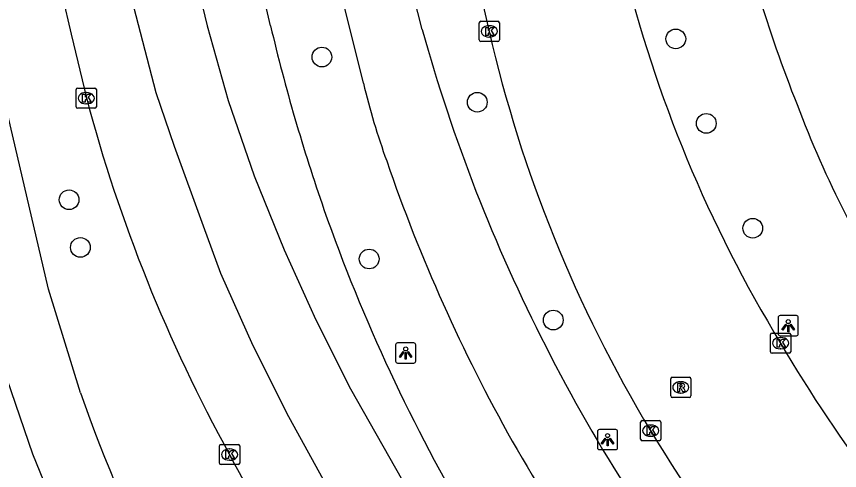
# Model space of a CAD drawing. Extents: x 156414 to 157775, y 382335 to 383765.
# Drawn here: x 156985.24 to 157026.08, y 382897.53 to 382920.06 of the extents above; entities that cross this region are included whole.
import ezdxf

# ---------------------------------------------------------------- set-up
doc = ezdxf.new("R2010")
doc.units = 0
for name, color, linetype in [('IMGEO_Boom', 7, 'Continuous'), ('IMGEO_Fietspad_gesloten', 7, 'Continuous'), ('IMGEO_Kolk', 7, 'Continuous'), ('IMGEO_Lichtpunt', 7, 'Continuous'), ('IMGEO_OVBaan_gesloten', 7, 'Continuous'), ('IMGEO_Rijbaan_lokaal_gesloten', 7, 'Continuous'), ('IMGEO_Rijbaan_regionaal_gesloten', 7, 'Continuous'), ('IMGEO_Rioolput', 7, 'Continuous')]:
    doc.layers.add(name, color=color, linetype=linetype)

msp = doc.modelspace()

# ---------------------------------------------------------------- linework, layer by layer
at = {"layer": 'IMGEO_Boom'}
for centre in [(157017.952, 382918.95), (157000.39, 382918.049), (157008.1, 382915.804), (157019.463, 382914.754), (156987.849, 382910.965), (157021.77, 382909.551), (156988.408, 382908.599), (157002.737, 382908.025), (157011.872, 382904.994)]:
    msp.add_circle(centre, 0.489, dxfattribs=at)
at = {"layer": 'IMGEO_Fietspad_gesloten'}
for points in [[(157005.37, 382919.411), (157004.483, 382922.868), (157000, 382942.398), (156997.297, 382954.142), (156995.556, 382961.578)], [(157002.449, 382916.756), (157001.106, 382922.213), (157000, 382926.875), (156995.771, 382945.135)]]:
    msp.add_lwpolyline(points, dxfattribs=at)
for centre, radius, start, end in [((157086.326, 382941.906), 84.023, 195.52858, 207.05121), ((157038.962, 382925.583), 37.565, 193.5908, 199.7506), ((157082.911, 382940.079), 83.835, 198.92453, 209.34951), ((157088.534, 382942.875), 86.431, 206.95811, 218.23879), ((157092.591, 382946.073), 95.212, 209.63875, 219.03353)]:
    msp.add_arc(centre, radius, start, end, dxfattribs=at)
at = {"layer": 'IMGEO_Kolk'}
for p, q in [((157008.197, 382918.895), (157008.197, 382919.747)), ((157008.272, 382919.821), (157009.124, 382919.821)), ((157009.198, 382919.747), (157009.198, 382918.895)), ((157008.685, 382919.601), (157008.71, 382919.601)), ((157008.708, 382919.041), (157008.683, 382919.041)), ((157009.124, 382918.821), (157008.272, 382918.821)), ((156988.2, 382915.579), (156988.2, 382916.431)), ((156988.275, 382916.505), (156989.127, 382916.505)), ((156989.201, 382916.431), (156989.201, 382915.579)), ((156988.688, 382916.285), (156988.713, 382916.285)), ((156988.711, 382915.725), (156988.686, 382915.725)), ((156989.127, 382915.505), (156988.275, 382915.505)), ((157022.652, 382903.421), (157022.652, 382904.273)), ((157022.727, 382904.347), (157023.579, 382904.347)), ((157023.653, 382904.273), (157023.653, 382903.421)), ((157023.14, 382904.127), (157023.165, 382904.127)), ((157023.579, 382903.347), (157022.727, 382903.347)), ((157023.163, 382903.567), (157023.138, 382903.567)), ((157016.206, 382899.078), (157016.206, 382899.93)), ((157016.281, 382900.004), (157017.133, 382900.004)), ((157016.694, 382899.784), (157016.719, 382899.784)), ((157017.207, 382899.93), (157017.207, 382899.078)), ((157017.133, 382899.004), (157016.281, 382899.004)), ((157016.717, 382899.224), (157016.692, 382899.224)), ((156995.311, 382897.892), (156995.311, 382898.744)), ((156995.386, 382898.818), (156996.238, 382898.818)), ((156995.799, 382898.598), (156995.824, 382898.598)), ((156996.312, 382898.744), (156996.312, 382897.892)), ((156995.822, 382898.038), (156995.797, 382898.038)), ((156996.238, 382897.818), (156995.386, 382897.818))]:
    msp.add_line(p, q, dxfattribs=at)
for points in [[(157008.197, 382918.895), (157008.197, 382919.747)], [(157008.272, 382919.821), (157009.124, 382919.821)], [(157009.198, 382919.747), (157009.198, 382918.895)], [(157008.518, 382919.521), (157008.641, 382919.521), (157008.641, 382919.37), (157008.771, 382919.521), (157008.935, 382919.521), (157008.789, 382919.37), (157008.942, 382919.121), (157008.79, 382919.121), (157008.705, 382919.285), (157008.641, 382919.218), (157008.641, 382919.121), (157008.518, 382919.121), (157008.518, 382919.521)], [(157009.124, 382918.821), (157008.272, 382918.821)], [(156988.2, 382915.579), (156988.2, 382916.431)], [(156988.275, 382916.505), (156989.127, 382916.505)], [(156989.201, 382916.431), (156989.201, 382915.579)], [(156988.521, 382916.205), (156988.644, 382916.205), (156988.644, 382916.054), (156988.774, 382916.205), (156988.938, 382916.205), (156988.792, 382916.054), (156988.945, 382915.805), (156988.793, 382915.805), (156988.708, 382915.969), (156988.644, 382915.902), (156988.644, 382915.805), (156988.521, 382915.805), (156988.521, 382916.205)], [(156989.127, 382915.505), (156988.275, 382915.505)], [(157022.652, 382903.421), (157022.652, 382904.273)], [(157022.727, 382904.347), (157023.579, 382904.347)], [(157023.653, 382904.273), (157023.653, 382903.421)], [(157022.973, 382904.047), (157023.096, 382904.047), (157023.096, 382903.896), (157023.226, 382904.047), (157023.39, 382904.047), (157023.244, 382903.896), (157023.397, 382903.647), (157023.245, 382903.647), (157023.16, 382903.811), (157023.096, 382903.744), (157023.096, 382903.647), (157022.973, 382903.647), (157022.973, 382904.047)], [(157023.579, 382903.347), (157022.727, 382903.347)], [(157016.206, 382899.078), (157016.206, 382899.93)], [(157016.281, 382900.004), (157017.133, 382900.004)], [(157016.527, 382899.704), (157016.65, 382899.704), (157016.65, 382899.553), (157016.78, 382899.704), (157016.944, 382899.704), (157016.798, 382899.553), (157016.951, 382899.304), (157016.799, 382899.304), (157016.714, 382899.468), (157016.65, 382899.401), (157016.65, 382899.304), (157016.527, 382899.304), (157016.527, 382899.704)], [(157017.207, 382899.93), (157017.207, 382899.078)], [(157017.133, 382899.004), (157016.281, 382899.004)], [(156995.311, 382897.892), (156995.311, 382898.744)], [(156995.386, 382898.818), (156996.238, 382898.818)], [(156995.632, 382898.518), (156995.755, 382898.518), (156995.755, 382898.367), (156995.885, 382898.518), (156996.049, 382898.518), (156995.903, 382898.367), (156996.056, 382898.118), (156995.904, 382898.118), (156995.819, 382898.282), (156995.755, 382898.215), (156995.755, 382898.118), (156995.632, 382898.118), (156995.632, 382898.518)], [(156996.312, 382898.744), (156996.312, 382897.892)], [(156996.238, 382897.818), (156995.386, 382897.818)]]:
    msp.add_lwpolyline(points, dxfattribs=at)
for centre, start, end in [((157008.274, 382919.745), 91.552, 178.448), ((157008.274, 382919.745), 91.552, 178.448), ((157009.122, 382919.745), 1.552, 88.448), ((157009.122, 382919.745), 1.552, 88.448), ((157008.274, 382918.897), 181.552, 268.448), ((157008.274, 382918.897), 181.552, 268.448), ((157009.122, 382918.897), 271.552, 358.448), ((157009.122, 382918.897), 271.552, 358.448), ((156988.277, 382916.429), 91.552, 178.448), ((156988.277, 382916.429), 91.552, 178.448), ((156989.125, 382916.429), 1.552, 88.448), ((156989.125, 382916.429), 1.552, 88.448), ((156988.277, 382915.581), 181.552, 268.448), ((156988.277, 382915.581), 181.552, 268.448), ((156989.125, 382915.581), 271.552, 358.448), ((156989.125, 382915.581), 271.552, 358.448), ((157022.729, 382904.271), 91.552, 178.448), ((157022.729, 382904.271), 91.552, 178.448), ((157023.577, 382904.271), 1.552, 88.448), ((157023.577, 382904.271), 1.552, 88.448), ((157022.729, 382903.423), 181.552, 268.448), ((157022.729, 382903.423), 181.552, 268.448), ((157023.577, 382903.423), 271.552, 358.448), ((157023.577, 382903.423), 271.552, 358.448), ((157016.283, 382899.928), 91.552, 178.448), ((157016.283, 382899.928), 91.552, 178.448), ((157017.131, 382899.928), 1.552, 88.448), ((157017.131, 382899.928), 1.552, 88.448), ((157016.283, 382899.08), 181.552, 268.448), ((157016.283, 382899.08), 181.552, 268.448), ((157017.131, 382899.08), 271.552, 358.448), ((157017.131, 382899.08), 271.552, 358.448), ((156995.388, 382898.742), 91.552, 178.448), ((156995.388, 382898.742), 91.552, 178.448), ((156996.236, 382898.742), 1.552, 88.448), ((156996.236, 382898.742), 1.552, 88.448), ((156995.388, 382897.894), 181.552, 268.448), ((156995.388, 382897.894), 181.552, 268.448), ((156996.236, 382897.894), 271.552, 358.448), ((156996.236, 382897.894), 271.552, 358.448)]:
    msp.add_arc(centre, 0.0765, start, end, dxfattribs=at)
for centre, major_axis, ratio, start_param, end_param in [((157008.684, 382919.321), (-0.387, 0.002), 0.722429, 4.712389, 7.853982), ((157008.709, 382919.321), (-0.39, 0.002), 0.717154, 1.570796, 4.712389), ((156988.687, 382916.005), (-0.387, 0.002), 0.722429, 4.712389, 7.853982), ((156988.712, 382916.005), (-0.39, 0.002), 0.717154, 1.570796, 4.712389), ((157023.139, 382903.847), (-0.387, 0.002), 0.722429, 4.712389, 7.853982), ((157023.164, 382903.847), (-0.39, 0.002), 0.717154, 1.570796, 4.712389), ((157016.693, 382899.504), (-0.387, 0.002), 0.722429, 4.712389, 7.853982), ((157016.718, 382899.504), (-0.39, 0.002), 0.717154, 1.570796, 4.712389), ((156995.798, 382898.318), (-0.387, 0.002), 0.722429, 4.712389, 7.853982), ((156995.823, 382898.318), (-0.39, 0.002), 0.717154, 1.570796, 4.712389)]:
    msp.add_ellipse(centre, major_axis=major_axis, ratio=ratio, start_param=start_param, end_param=end_param, dxfattribs=at)
at = {"layer": 'IMGEO_Lichtpunt'}
for p, q in [((157023.031, 382905.12), (157023.031, 382904.313)), ((157023.031, 382905.12), (157023.031, 382904.313)), ((157023.933, 382905.215), (157023.125, 382905.215)), ((157023.933, 382905.215), (157023.125, 382905.215)), ((157024.027, 382904.313), (157024.027, 382905.12)), ((157024.027, 382904.313), (157024.027, 382905.12)), ((157023.125, 382904.219), (157023.933, 382904.219)), ((157023.125, 382904.219), (157023.933, 382904.219)), ((157004.051, 382903.763), (157004.051, 382902.956)), ((157004.051, 382903.763), (157004.051, 382902.956)), ((157004.953, 382903.858), (157004.145, 382903.858)), ((157004.953, 382903.858), (157004.145, 382903.858)), ((157005.047, 382902.956), (157005.047, 382903.763)), ((157005.047, 382902.956), (157005.047, 382903.763)), ((157004.145, 382902.862), (157004.953, 382902.862)), ((157004.145, 382902.862), (157004.953, 382902.862)), ((157014.066, 382899.465), (157014.066, 382898.658)), ((157014.066, 382899.465), (157014.066, 382898.658)), ((157014.968, 382899.56), (157014.16, 382899.56)), ((157014.968, 382899.56), (157014.16, 382899.56)), ((157015.062, 382898.658), (157015.062, 382899.465)), ((157015.062, 382898.658), (157015.062, 382899.465)), ((157014.16, 382898.564), (157014.968, 382898.564)), ((157014.16, 382898.564), (157014.968, 382898.564))]:
    msp.add_line(p, q, dxfattribs=at)
for points in [[(157023.405, 382904.784), (157023.444, 382904.756), (157023.256, 382904.494), (157023.218, 382904.521), (157023.405, 382904.784)], [(157023.507, 382904.736), (157023.554, 382904.736), (157023.554, 382904.414), (157023.507, 382904.414), (157023.507, 382904.736)], [(157023.617, 382904.756), (157023.655, 382904.783), (157023.842, 382904.521), (157023.803, 382904.493), (157023.617, 382904.756)], [(157004.425, 382903.427), (157004.464, 382903.399), (157004.276, 382903.137), (157004.238, 382903.164), (157004.425, 382903.427)], [(157004.527, 382903.379), (157004.574, 382903.379), (157004.574, 382903.057), (157004.527, 382903.057), (157004.527, 382903.379)], [(157004.637, 382903.399), (157004.675, 382903.426), (157004.862, 382903.164), (157004.823, 382903.136), (157004.637, 382903.399)], [(157014.44, 382899.129), (157014.479, 382899.101), (157014.291, 382898.839), (157014.253, 382898.866), (157014.44, 382899.129)], [(157014.542, 382899.081), (157014.589, 382899.081), (157014.589, 382898.759), (157014.542, 382898.759), (157014.542, 382899.081)], [(157014.652, 382899.101), (157014.69, 382899.128), (157014.877, 382898.866), (157014.838, 382898.838), (157014.652, 382899.101)]]:
    msp.add_lwpolyline(points, dxfattribs=at)
for centre in [(157023.53, 382904.918), (157004.55, 382903.561), (157014.565, 382899.263)]:
    msp.add_circle(centre, 0.0994, dxfattribs=at)
for centre, start, end in [((157023.125, 382905.12), 90, 180), ((157023.125, 382905.12), 90, 180), ((157023.933, 382905.12), 0, 90), ((157023.933, 382905.12), 0, 90), ((157023.125, 382904.313), 180, 270), ((157023.125, 382904.313), 180, 270), ((157023.933, 382904.313), 270, 0), ((157023.933, 382904.313), 270, 360), ((157004.145, 382903.763), 90, 180), ((157004.145, 382903.763), 90, 180), ((157004.953, 382903.763), 0, 90), ((157004.953, 382903.763), 0, 90), ((157004.145, 382902.956), 180, 270), ((157004.145, 382902.956), 180, 270), ((157004.953, 382902.956), 270, 0), ((157004.953, 382902.956), 270, 360), ((157014.16, 382899.465), 90, 180), ((157014.16, 382899.465), 90, 180), ((157014.968, 382899.465), 0, 90), ((157014.968, 382899.465), 0, 90), ((157014.16, 382898.658), 180, 270), ((157014.16, 382898.658), 180, 270), ((157014.968, 382898.658), 270, 0), ((157014.968, 382898.658), 270, 360)]:
    msp.add_arc(centre, 0.0946, start, end, dxfattribs=at)
at = {"layer": 'IMGEO_OVBaan_gesloten'}
msp.add_lwpolyline([(156998.538, 382963.422), (156998.887, 382961.901), (156999.102, 382960.932), (157000, 382957.035), (157008.691, 382919.318)], dxfattribs=at)
for centre, radius, start, end in [((157080.071, 382938.513), 66.645, 193.67542, 211.34427), ((157074.704, 382934.477), 67.731, 192.93307, 211.08696), ((157080.911, 382937.438), 66.817, 210.18195, 225.20205), ((157072.354, 382932.861), 64.885, 210.9363, 229.54412)]:
    msp.add_arc(centre, radius, start, end, dxfattribs=at)
at = {"layer": 'IMGEO_Rijbaan_lokaal_gesloten'}
for centre, radius, start, end in [((157088.181, 382941.15), 69.077, 191.82779, 201.63113), ((157073.619, 382934.389), 53.056, 200.6417, 213.4778)]:
    msp.add_arc(centre, radius, start, end, dxfattribs=at)
at = {"layer": 'IMGEO_Rijbaan_regionaal_gesloten'}
for points in [[(156985.857, 382957.693), (156989.616, 382941.22), (156991.982, 382930.854), (156994.691, 382919.603), (156995.734, 382915.883), (156997.023, 382912.145), (156998.517, 382908.484), (157000.097, 382905), (157001.805, 382901.577), (157004.667, 382896.542), (157007.875, 382891.72), (157011.485, 382886.944), (157018.054, 382879.757), (157022.253, 382876.202)], [(156982.528, 382956.885), (156986.882, 382938.183), (156990.491, 382922.681), (156992.153, 382916.291), (156993.063, 382913.629), (156994.504, 382909.67), (156995.357, 382907.328), (156996.964, 382903.73), (156998.728, 382900.205), (157000.633, 382896.755), (157002.68, 382893.387), (157004.828, 382890.083), (157007.18, 382886.92), (157009.627, 382883.831), (157012.214, 382880.858), (157014.908, 382878.06), (157017.808, 382875.371), (157020.723, 382872.793), (157026.786, 382867.71), (157041.699, 382855.251), (157060.665, 382839.899)], [(157052.459, 382830.26), (157024.101, 382854.154), (157015.155, 382861.664), (157012.124, 382864.283), (157009.183, 382866.824), (157006.198, 382869.403), (157003.289, 382872.069), (157000.491, 382874.849), (156997.855, 382877.785), (156995.385, 382880.96), (156993.19, 382884.173), (156991.108, 382887.606), (156989.243, 382891.043), (156987.542, 382894.682), (156986.045, 382898.331), (156984.778, 382902.066), (156983.759, 382905.876), (156981.738, 382914.026), (156977.939, 382930.341), (156974.563, 382944.839), (156971.703, 382954.608)], [(156988.411, 382901.375), (156986.824, 382906.525), (156983.164, 382922.144), (156978.782, 382941.184)], [(156997.844, 382919.596), (156997.116, 382922.762), (156994.374, 382934.587)], [(156984.942, 382932.323), (156987.497, 382921.126), (156987.958, 382919.189), (156988.704, 382916.025)]]:
    msp.add_lwpolyline(points, dxfattribs=at)
for centre, radius, start, end in [((157088.364, 382940.956), 93.006, 193.27742, 199.13201), ((157064.812, 382936.296), 78.761, 194.91446, 208.82888), ((157084.098, 382939.857), 88.616, 199.36452, 210.61867), ((157056.402, 382925.074), 72.003, 199.21641, 216.51459), ((157073.468, 382938.913), 87.627, 207.59862, 218.0538)]:
    msp.add_arc(centre, radius, start, end, dxfattribs=at)
at = {"layer": 'IMGEO_Rioolput'}
for p, q in [((157017.772, 382902.152), (157018.624, 382902.152)), ((157017.697, 382901.226), (157017.697, 382902.078)), ((157018.185, 382901.932), (157018.21, 382901.932)), ((157018.698, 382902.078), (157018.698, 382901.226)), ((157018.208, 382901.372), (157018.183, 382901.372)), ((157018.624, 382901.152), (157017.772, 382901.152))]:
    msp.add_line(p, q, dxfattribs=at)
for points in [[(157017.772, 382902.152), (157018.624, 382902.152)], [(157017.697, 382901.226), (157017.697, 382902.078)], [(157018.286, 382901.85), (157018.034, 382901.852), (157018.034, 382901.452)], [(157018.212, 382901.771), (157018.158, 382901.771), (157018.158, 382901.69)], [(157018.698, 382902.078), (157018.698, 382901.226)], [(157018.034, 382901.452), (157018.158, 382901.452), (157018.158, 382901.614), (157018.169, 382901.614)], [(157018.158, 382901.69), (157018.21, 382901.69)], [(157018.216, 382901.585), (157018.287, 382901.452), (157018.427, 382901.452), (157018.362, 382901.578)], [(157018.624, 382901.152), (157017.772, 382901.152)]]:
    msp.add_lwpolyline(points, dxfattribs=at)
for centre, radius, start, end in [((157017.774, 382902.076), 0.0765, 91.552, 178.448), ((157017.774, 382902.076), 0.0765, 91.552, 178.448), ((157018.622, 382902.076), 0.0765, 1.552, 88.448), ((157018.622, 382902.076), 0.0765, 1.552, 88.448), ((157018.218, 382901.675), 0.0964, 77.0061, 93.1865), ((157018.232, 382901.732), 0.0378, 276.6634, 79.6772), ((157018.285, 382901.74), 0.109, 350.3612, 89.416), ((157018.283, 382901.74), 0.112, 277.5842, 350.9817), ((157018.168, 382901.561), 0.0533, 26.0293, 88.6989), ((157018.194, 382901.879), 0.19, 274.7715, 282.9687), ((157018.267, 382901.525), 0.108, 29.5134, 73.7905), ((157017.774, 382901.228), 0.0765, 181.552, 268.448), ((157017.774, 382901.228), 0.0765, 181.552, 268.448), ((157018.622, 382901.228), 0.0765, 271.552, 358.448), ((157018.622, 382901.228), 0.0765, 271.552, 358.448)]:
    msp.add_arc(centre, radius, start, end, dxfattribs=at)
for centre, major_axis, ratio, start_param, end_param in [((157018.184, 382901.652), (-0.387, 0.002), 0.722429, 4.712389, 7.853982), ((157018.209, 382901.652), (-0.39, 0.002), 0.717154, 1.570796, 4.712389)]:
    msp.add_ellipse(centre, major_axis=major_axis, ratio=ratio, start_param=start_param, end_param=end_param, dxfattribs=at)

doc.saveas('drawing.dxf')
